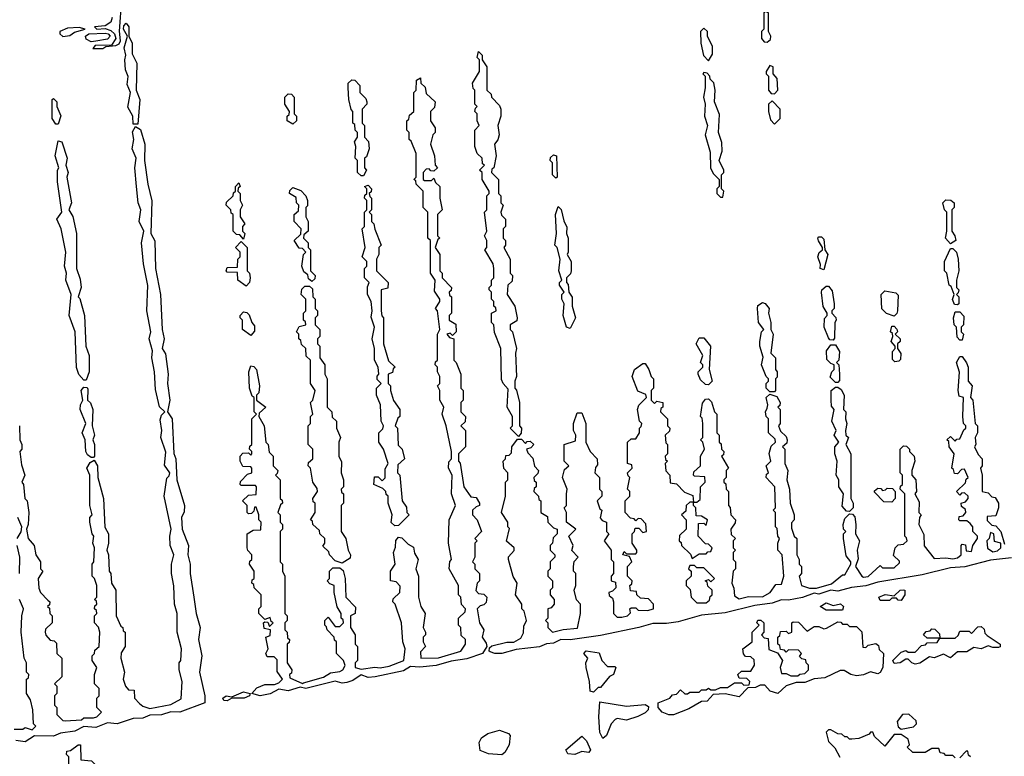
# Model space of a CAD drawing. Extents: x 2737310 to 2869991, y 870230 to 1012730.
# Tile 299 of 479: x 2784591 to 2788784, y 944317 to 947456. Entities that reach past the tile are written whole.
import ezdxf

# ---------------------------------------------------------------- set-up
doc = ezdxf.new("R2010")
doc.units = 0

msp = doc.modelspace()

# ---------------------------------------------------------------- linework, layer by layer
at = {"layer": '0CON02XD'}
for points in [[(2784903, 947333), (2784945, 947333.3), (2784958.3, 947341.7), (2785000, 947345), (2785015, 947353.3), (2785020, 947365), (2785016.4, 947406.4), (2785025.7, 947545)], [(2787775, 947360), (2787788.3, 947371.7), (2787790, 947385), (2787780, 947405), (2787780, 947485), (2787765, 947490), (2787760, 947485), (2787760, 947415), (2787750, 947405), (2787750, 947375), (2787761.7, 947361.7), (2787775, 947360)], [(2784985.7, 947464.3), (2784978.8, 947445), (2784955, 947430), (2784910, 947425), (2784920, 947415), (2784955, 947417.5), (2784978.9, 947408.9), (2784994.4, 947395), (2785000, 947375), (2784982.5, 947347.5), (2784912.5, 947345), (2784903, 947333)], [(2785095, 947010), (2785075, 947010), (2785072.5, 947045), (2785052.3, 947082.3), (2785062.5, 947145), (2785049.3, 947179.3), (2785053, 947213), (2785041.7, 947241.7), (2785038.8, 947285), (2785043.3, 947305), (2785036.7, 947335), (2785050, 947385), (2785032.9, 947415), (2785035, 947430), (2785045, 947441.2), (2785056.7, 947425), (2785056, 947386), (2785070, 947355), (2785070.7, 947310.7), (2785090.7, 947270.7), (2785087.5, 947155), (2785103.3, 947115), (2785095, 947010)], [(2784775, 947384), (2784805, 947388.8), (2784825, 947402.5), (2784870, 947415), (2784845, 947422.5), (2784795, 947420), (2784762.5, 947405), (2784762.5, 947395), (2784775, 947384)], [(2784895, 947361.2), (2784875, 947372.9), (2784871.9, 947385), (2784885, 947395.5), (2784955, 947397.9), (2784968, 947395), (2784976.7, 947385), (2784965, 947372.5), (2784915, 947363.8), (2784895, 947361.2)], [(2787525, 947280), (2787541.7, 947308.3), (2787541.7, 947341.7), (2787520, 947385), (2787520, 947405), (2787505, 947420), (2787490, 947405), (2787492.5, 947355), (2787503, 947303), (2787525, 947280)], [(2786715, 945680), (2786680, 945715), (2786690, 945725), (2786690, 945765), (2786667.5, 945805), (2786671.7, 945881.7), (2786650, 945905), (2786643, 945923), (2786640, 946055), (2786613, 946123), (2786610, 946155), (2786600, 946165), (2786600, 946205), (2786620, 946215), (2786618.3, 946228.3), (2786610, 946235), (2786610, 946255), (2786600, 946265), (2786600, 946295), (2786590, 946305), (2786590, 946315), (2786600, 946325), (2786600, 946345), (2786610, 946355), (2786610, 946395), (2786607.5, 946415), (2786572.5, 946475), (2786580, 946485), (2786580, 946515), (2786570, 946535), (2786580, 946555), (2786570, 946635), (2786580, 946645), (2786580, 946705), (2786590, 946715), (2786590, 946725), (2786560, 946775), (2786560, 946805), (2786550, 946815), (2786570, 946835), (2786561.7, 946841.7), (2786560, 946865), (2786540, 946885), (2786530, 946915), (2786530, 946985), (2786547.5, 947005), (2786540, 947025), (2786540, 947055), (2786530, 947065), (2786531.7, 947078.3), (2786540, 947085), (2786530, 947095), (2786530, 947155), (2786523, 947163), (2786520, 947185), (2786550, 947235), (2786550, 947285), (2786540, 947295), (2786545, 947320), (2786560, 947305), (2786560, 947285), (2786580, 947255), (2786580, 947155), (2786598.3, 947138.3), (2786600, 947125), (2786635, 947090), (2786640, 947075), (2786640, 947045), (2786627.5, 947005), (2786632.5, 946965), (2786627, 946943), (2786612.5, 946925), (2786620, 946875), (2786610, 946825), (2786601.7, 946818.3), (2786600, 946805), (2786630, 946775), (2786630, 946715), (2786640, 946705), (2786640, 946675), (2786650, 946665), (2786640, 946635), (2786643, 946623), (2786660, 946605), (2786660, 946575), (2786650, 946565), (2786650, 946525), (2786660, 946515), (2786660, 946495), (2786652.5, 946485), (2786680, 946435), (2786680, 946375), (2786690, 946365), (2786688.3, 946341.7), (2786670, 946325), (2786667.5, 946285), (2786700, 946235), (2786710, 946185), (2786708.3, 946171.7), (2786680, 946155), (2786680, 946135), (2786690, 946125), (2786707.5, 946055), (2786702.5, 946035), (2786707.5, 945935), (2786700, 945915), (2786700, 945885), (2786707, 945877), (2786720, 945825), (2786720, 945725), (2786727.5, 945715), (2786727, 945693), (2786715, 945680)], [(2787585, 946700), (2787590, 946725), (2787580, 946735), (2787580, 946795), (2787590, 946805), (2787590, 946815), (2787570, 946855), (2787582.5, 946895), (2787581.7, 946931.7), (2787567.5, 946975), (2787571.7, 947051.7), (2787550, 947105), (2787552.5, 947155), (2787547, 947187), (2787531.7, 947201.7), (2787530, 947215), (2787518.3, 947228.3), (2787505, 947230), (2787500, 947225), (2787510, 947215), (2787510, 947165), (2787502.5, 947125), (2787510, 947095), (2787507.5, 947045), (2787520, 947005), (2787510, 946965), (2787531.7, 946891.7), (2787532.5, 946825), (2787545, 946800), (2787570, 946775), (2787570, 946745), (2787560, 946735), (2787560, 946715), (2787575, 946700), (2787585, 946700)], [(2787805, 947140), (2787820, 947155), (2787817.5, 947205), (2787800, 947225), (2787800, 947255), (2787785, 947260), (2787770, 947235), (2787770, 947225), (2787780, 947215), (2787780, 947155), (2787791.7, 947141.7), (2787805, 947140)], [(2785615, 944574.5), (2785580, 944585), (2785601.7, 944608.3), (2785635, 944622.5), (2785677, 944623), (2785695, 944630), (2785710, 944645), (2785688.3, 944678.3), (2785688.3, 944728.3), (2785675, 944740), (2785645, 944740), (2785640, 944755), (2785650, 944775), (2785640, 944825), (2785658.3, 944831.7), (2785660, 944855), (2785631.7, 944861.7), (2785630, 944885), (2785635, 944890), (2785648.3, 944888.3), (2785655, 944870), (2785670, 944885), (2785661.7, 944891.7), (2785658.3, 944908.3), (2785635, 944900), (2785610, 944925), (2785610, 944945), (2785620, 944955), (2785620, 945005), (2785590, 945035), (2785588.3, 945048.3), (2785580, 945055), (2785581.7, 945068.3), (2785590, 945075), (2785590, 945105), (2785570, 945135), (2785571.7, 945148.3), (2785580, 945155), (2785580, 945175), (2785563, 945193), (2785560, 945205), (2785560, 945265), (2785585, 945280), (2785618.3, 945281.7), (2785620, 945315), (2785610, 945325), (2785610, 945345), (2785598.3, 945378.3), (2785591.7, 945378.3), (2785588.3, 945361.7), (2785578.3, 945351.7), (2785565, 945350), (2785560, 945355), (2785560, 945385), (2785540, 945405), (2785565, 945430), (2785598.3, 945431.7), (2785600, 945465), (2785595, 945470), (2785535, 945470), (2785530, 945475), (2785531.7, 945488.3), (2785561.7, 945518.3), (2785580, 945525), (2785580, 945545), (2785575, 945550), (2785541.7, 945551.7), (2785530, 945575), (2785530, 945595), (2785541.7, 945608.3), (2785565, 945610), (2785575, 945600), (2785580, 945605), (2785580, 945615), (2785570, 945625), (2785571.7, 945638.3), (2785580, 945645), (2785580, 945755), (2785600, 945775), (2785590, 945785), (2785590, 945845), (2785581.7, 945851.7), (2785570, 945885), (2785567.5, 945955), (2785575, 945980), (2785588.3, 945978.3), (2785600, 945965), (2785612.5, 945895), (2785610, 945865), (2785600, 945855), (2785600, 945835), (2785640, 945805), (2785611.7, 945778.3), (2785610, 945765), (2785632.5, 945725), (2785640, 945655), (2785650, 945645), (2785653, 945613), (2785670, 945595), (2785670, 945555), (2785690, 945535), (2785688.3, 945521.7), (2785680, 945515), (2785700, 945495), (2785700, 945415), (2785708.3, 945408.3), (2785710, 945395), (2785701.7, 945388.3), (2785690, 945355), (2785700, 945345), (2785700, 945315), (2785710, 945305), (2785710, 945285), (2785700, 945275), (2785700, 945145), (2785710, 945135), (2785710, 945105), (2785720, 945085), (2785720, 944925), (2785730, 944915), (2785730, 944895), (2785720, 944885), (2785720, 944855), (2785730, 944845), (2785731.7, 944821.7), (2785740, 944815), (2785738.3, 944801.7), (2785730, 944795), (2785730, 944715), (2785750, 944685), (2785748.3, 944671.7), (2785740, 944665), (2785741.7, 944651.7), (2785795, 944627.5), (2785800, 944630), (2785885, 944653.8), (2785915, 944672.5), (2785955, 944677.5), (2785967.5, 944685), (2785977, 944703), (2785970, 944725), (2785940, 944755), (2785940, 944805), (2785931.7, 944811.7), (2785930, 944825), (2785900, 944855), (2785898.3, 944868.3), (2785890, 944875), (2785890, 944895), (2785905, 944910), (2785935, 944870), (2785955, 944870), (2785970, 944885), (2785968.3, 944898.3), (2785960, 944905), (2785960, 944925), (2785943, 944953), (2785930, 945015), (2785930, 945045), (2785911.7, 945051.7), (2785900, 945065), (2785910, 945075), (2785910, 945105), (2785925, 945120), (2785955, 945120), (2785968.3, 945108.3), (2785977.5, 945075), (2785980, 944995), (2786021.7, 944951.7), (2786020, 944925), (2786000, 944915), (2786000, 944865), (2786020, 944835), (2786020, 944795), (2786030, 944785), (2786030, 944725), (2786020, 944715), (2786020, 944695), (2786045, 944687.5), (2786103.3, 944696.7), (2786126.1, 944693.9), (2786165, 944701.2), (2786227.5, 944725), (2786232.5, 944775), (2786222.5, 944805), (2786217.5, 944885), (2786190, 944965), (2786180, 944975), (2786181.7, 944988.3), (2786210, 945015), (2786211.7, 945041.7), (2786195, 945060), (2786170, 945065), (2786170, 945105), (2786190, 945135), (2786182.5, 945185), (2786191.7, 945208.3), (2786193, 945237), (2786205, 945250), (2786218.3, 945248.3), (2786245, 945220), (2786268.3, 945208.3), (2786273, 945183), (2786287.5, 945155), (2786277.5, 945115), (2786290, 945085), (2786290, 944995), (2786300, 944955), (2786317.5, 944925), (2786310, 944865), (2786320, 944845), (2786320, 944835), (2786310, 944825), (2786310, 944805), (2786320, 944785), (2786298.3, 944761.7), (2786300, 944735), (2786375, 944736.7), (2786470, 944765), (2786490, 944795), (2786490, 944815), (2786471.7, 944831.7), (2786470, 944865), (2786460, 944875), (2786460, 944905), (2786488.3, 944931.7), (2786490, 944945), (2786473, 944963), (2786470, 944995), (2786460, 945005), (2786460, 945045), (2786420, 945115), (2786423, 945147), (2786430, 945155), (2786417.5, 945225), (2786420, 945325), (2786447.5, 945385), (2786430, 945435), (2786432.5, 945515), (2786417.5, 945545), (2786418.3, 945571.7), (2786430, 945585), (2786430, 945615), (2786407.5, 945725), (2786390, 945775), (2786397.5, 945805), (2786380, 945835), (2786380, 945875), (2786370, 945895), (2786380, 945905), (2786380, 945935), (2786370, 945955), (2786370, 945975), (2786360, 945985), (2786361.7, 945998.3), (2786370, 946005), (2786370, 946115), (2786380, 946135), (2786370, 946215), (2786362.5, 946225), (2786380, 946255), (2786380, 946265), (2786358.3, 946298.3), (2786360, 946345), (2786340, 946375), (2786340, 946515), (2786330, 946525), (2786330, 946635), (2786310, 946655), (2786310, 946725), (2786280, 946755), (2786278.3, 946768.3), (2786270, 946775), (2786280, 946785), (2786280, 946885), (2786258.3, 946938.3), (2786250, 946945), (2786250, 946975), (2786240, 946985), (2786240, 947025), (2786248.3, 947031.7), (2786251.7, 947048.3), (2786270, 947065), (2786270, 947145), (2786280, 947155), (2786281.7, 947198.3), (2786298.3, 947208.3), (2786300, 947185), (2786318.3, 947168.3), (2786321.7, 947141.7), (2786360, 947105), (2786358.3, 947081.7), (2786340, 947065), (2786340, 947025), (2786360, 946995), (2786360, 946975), (2786350, 946965), (2786340, 946925), (2786357.5, 946875), (2786360, 946835), (2786370, 946825), (2786355, 946810), (2786341.7, 946811.7), (2786335, 946820), (2786321.7, 946818.3), (2786310, 946805), (2786310, 946775), (2786315, 946770), (2786345, 946770), (2786355, 946780), (2786361.7, 946761.7), (2786380, 946745), (2786380, 946695), (2786390, 946645), (2786370, 946625), (2786370, 946535), (2786380, 946525), (2786371.7, 946518.3), (2786360, 946485), (2786380, 946455), (2786380, 946385), (2786390, 946375), (2786390, 946355), (2786430, 946315), (2786428.3, 946301.7), (2786420, 946295), (2786421.7, 946281.7), (2786430, 946275), (2786430, 946205), (2786420, 946195), (2786420, 946175), (2786448.3, 946158.3), (2786450, 946125), (2786435, 946110), (2786425, 946120), (2786410, 946115), (2786421.7, 946101.7), (2786440, 946095), (2786440, 946005), (2786450, 945995), (2786470, 945945), (2786470, 945885), (2786480, 945875), (2786480, 945835), (2786470, 945825), (2786470, 945785), (2786490, 945765), (2786488.3, 945741.7), (2786470, 945725), (2786490, 945705), (2786490, 945635), (2786460, 945605), (2786460, 945575), (2786466.4, 945566.4), (2786482.5, 945465), (2786511.7, 945421.7), (2786535, 945420), (2786550, 945395), (2786550, 945385), (2786535, 945380), (2786520, 945365), (2786520, 945345), (2786540, 945325), (2786557.5, 945275), (2786530, 945245), (2786540, 945235), (2786530, 945225), (2786530, 945165), (2786520, 945145), (2786530, 945135), (2786530, 945115), (2786550, 945095), (2786550, 945065), (2786540, 945055), (2786533, 945023), (2786545, 945010), (2786568.3, 945008.3), (2786580, 944995), (2786578.3, 944971.7), (2786568.3, 944961.7), (2786551.7, 944958.3), (2786540, 944945), (2786550, 944885), (2786567.5, 944855), (2786560, 944825), (2786578.3, 944798.3), (2786580, 944785), (2786562.5, 944755), (2786495, 944731.4), (2786428.3, 944721.7), (2786365, 944703.3), (2786295, 944696), (2786255, 944700), (2786225, 944680.6), (2786105, 944655.7), (2786075, 944652.5), (2786045, 944663.8), (2786009.8, 944640.2), (2785985, 944631.8), (2785965, 944627.8), (2785935, 944636.7), (2785810, 944605), (2785785, 944612), (2785735, 944595.7), (2785695, 944603.3), (2785657.4, 944582.6), (2785615, 944574.5)], [(2786055, 946790), (2786045, 946790), (2786030, 946805), (2786030, 946855), (2786020, 946865), (2786022.5, 946915), (2786017.5, 946935), (2786030, 946955), (2786030, 946975), (2786020, 946985), (2786018.3, 947008.3), (2786010, 947015), (2786010, 947065), (2786002.5, 947072.5), (2785992.5, 947115), (2785990, 947165), (2785990, 947185), (2786005, 947200), (2786018.3, 947198.3), (2786040, 947175), (2786040, 947145), (2786065, 947120), (2786070, 947105), (2786070, 947095), (2786050, 947075), (2786050, 947015), (2786060, 947005), (2786060, 946955), (2786077, 946937), (2786080, 946905), (2786068.3, 946871.7), (2786060, 946865), (2786060, 946825), (2786067.5, 946815), (2786055, 946790)], [(2785755, 947010), (2785730, 947025), (2785730, 947045), (2785738.3, 947051.7), (2785740, 947065), (2785720, 947095), (2785720, 947125), (2785735, 947140), (2785748.3, 947138.3), (2785760, 947125), (2785760, 947055), (2785770, 947045), (2785770, 947025), (2785755, 947010)], [(2784755, 947010), (2784745, 947010), (2784730, 947035), (2784730, 947115), (2784735, 947120), (2784750, 947105), (2784750, 947085), (2784766.4, 947046.4), (2784755, 947010)], [(2787805, 947010), (2787830, 947035), (2787830, 947075), (2787795, 947110), (2787780, 947095), (2787780, 947065), (2787788.3, 947028.3), (2787805, 947010)], [(2785088.8, 946745), (2785081.2, 946825), (2785086.7, 946865), (2785070.8, 946905), (2785076.7, 946945), (2785071.7, 946978.3), (2785085, 947000), (2785105, 946987.5), (2785124, 946925), (2785123.3, 946855), (2785136.7, 946755), (2785153.9, 946683.9), (2785150, 946545), (2785167, 946513), (2785170, 946395), (2785191.2, 946285), (2785197.5, 946135), (2785206.2, 946096.2), (2785197.5, 946055), (2785211.7, 946031.7), (2785223.8, 945945), (2785221.2, 945905), (2785231.2, 945835), (2785220, 945785), (2785241.2, 945755), (2785247, 945607), (2785256.7, 945585), (2785260, 945495), (2785292.5, 945385), (2785291.7, 945358.3), (2785280, 945335), (2785282.5, 945285), (2785310, 945215), (2785307.5, 945175), (2785317.5, 945135), (2785317.5, 945095), (2785332.5, 944995), (2785342.5, 944925), (2785360, 944865), (2785352.5, 944815), (2785367.5, 944745), (2785357.5, 944675), (2785380, 944575), (2785380, 944545), (2785272.5, 944505), (2785234.2, 944505.8), (2785195, 944493.5), (2785145, 944492), (2785115, 944479.5), (2785075, 944478), (2785005.7, 944455.7), (2784965, 944458.8), (2784915, 944439.1), (2784865, 944443.8), (2784826.1, 944423.9), (2784765, 944415.6), (2784735, 944402.7), (2784655, 944403.8), (2784615, 944378.2), (2784575, 944384.2)], [(2784875, 945920), (2784865, 945920), (2784843.8, 945943.8), (2784833.6, 945973.6), (2784827.5, 946125), (2784802.5, 946195), (2784810, 946285), (2784787.5, 946345), (2784790, 946375), (2784782.5, 946405), (2784787.5, 946465), (2784767.5, 946565), (2784750, 946605), (2784770, 946635), (2784752.5, 946765), (2784752.5, 946815), (2784757.5, 946825), (2784742.5, 946875), (2784755, 946940), (2784770, 946935), (2784793.3, 946865), (2784787.5, 946835), (2784797.5, 946805), (2784792.5, 946785), (2784812.5, 946675), (2784800, 946645), (2784817, 946617), (2784832.5, 946545), (2784833.3, 946395), (2784849.3, 946349.3), (2784852.5, 946315), (2784840, 946275), (2784847, 946267), (2784867.5, 946195), (2784873.3, 946065), (2784887.5, 946025), (2784887.5, 945955), (2784875, 945920)], [(2786875, 946780), (2786860, 946795), (2786860, 946845), (2786850, 946855), (2786851.7, 946868.3), (2786865, 946880), (2786877.5, 946875), (2786880, 946785), (2786875, 946780)], [(2784590, 945725), (2784592.5, 945665), (2784600, 945645), (2784600, 945625), (2784592.5, 945615), (2784598.3, 945558.3), (2784612.5, 945515), (2784600, 945485), (2784607.5, 945475), (2784613.3, 945415), (2784622.5, 945405), (2784630, 945355), (2784627.5, 945305), (2784620, 945285), (2784627.5, 945245), (2784652.5, 945215), (2784660, 945175), (2784680, 945145), (2784680, 945115), (2784690, 945105), (2784670, 945075), (2784673, 945033), (2784680, 945015), (2784711.7, 944981.7), (2784720, 944975), (2784718.3, 944961.7), (2784710, 944955), (2784718.3, 944948.3), (2784720, 944925), (2784730, 944915), (2784730, 944885), (2784701.7, 944858.3), (2784700, 944845), (2784703, 944833), (2784721.7, 944811.7), (2784738.3, 944808.3), (2784748.3, 944798.3), (2784750, 944755), (2784770, 944735), (2784770, 944655), (2784740, 944625), (2784750, 944615), (2784750, 944585), (2784740, 944575), (2784740, 944535), (2784750, 944525), (2784750, 944495), (2784775, 944470), (2784785, 944467.5), (2784855, 944472.5), (2784865, 944480), (2784905, 944480), (2784920, 944485), (2784940, 944505), (2784920, 944525), (2784920, 944565), (2784930, 944575), (2784930, 944605), (2784910, 944625), (2784910, 944665), (2784920, 944695), (2784900, 944725), (2784900, 944745), (2784910, 944755), (2784911.7, 944768.3), (2784930, 944785), (2784932.5, 944845), (2784927, 944867), (2784910, 944885), (2784910, 944915), (2784920, 944925), (2784918.3, 944938.3), (2784910, 944945), (2784911.7, 944958.3), (2784920, 944965), (2784918.3, 944978.3), (2784910, 944985), (2784920, 944995), (2784920, 945045), (2784910, 945075), (2784900, 945085), (2784900, 945135), (2784907.5, 945145), (2784910, 945205), (2784902.5, 945225), (2784907.5, 945255), (2784900, 945265), (2784890, 945315), (2784890, 945335), (2784900, 945345), (2784890, 945385), (2784890, 945515), (2784877.5, 945545), (2784890.7, 945569.3), (2784908.3, 945578.3), (2784922.5, 945555), (2784923.3, 945505), (2784947.5, 945415), (2784953.6, 945293.6), (2784970, 945265), (2784970, 945225), (2784962.5, 945195), (2784970, 945175), (2784972.5, 945105), (2784980, 945095), (2784982.5, 945055), (2785000, 945025), (2785002.5, 944915), (2785021.7, 944871.7), (2785030, 944865), (2785031.7, 944851.7), (2785040, 944845), (2785040, 944785), (2785023, 944757), (2785022.5, 944735), (2785037.5, 944675), (2785032.5, 944645), (2785042.5, 944615), (2785055, 944600), (2785078.3, 944598.3), (2785080, 944565), (2785101.7, 944541.7), (2785115, 944530), (2785145, 944520), (2785235, 944537.5), (2785278.3, 944561.7), (2785282.5, 944635), (2785270, 944685), (2785270, 944715), (2785277.5, 944725), (2785280, 944775), (2785262.5, 944845), (2785262.5, 944925), (2785250, 944965), (2785247, 945043), (2785237.5, 945095), (2785237.5, 945135), (2785247.5, 945175), (2785232.5, 945215), (2785230, 945255), (2785236.7, 945285), (2785206.7, 945425), (2785218.3, 945501.7), (2785228.3, 945511.7), (2785230, 945525), (2785207.7, 945557.7), (2785213, 945613), (2785192, 945675), (2785196.2, 945705), (2785189.3, 945750.7), (2785195, 945770), (2785210, 945785), (2785186.4, 945806.4), (2785169.3, 945879.3), (2785165.8, 945955), (2785153.3, 946015), (2785157.5, 946045), (2785143.3, 946095), (2785150, 946125), (2785133.3, 946215), (2785136.4, 946323.6), (2785118.8, 946415), (2785110, 946505), (2785120, 946555), (2785100, 946595), (2785106.7, 946645), (2785096.2, 946675), (2785088.8, 946745)], [(2785545, 946520), (2785528.3, 946538.3), (2785515, 946540), (2785500, 946555), (2785500, 946625), (2785491.7, 946631.7), (2785490, 946645), (2785470, 946665), (2785471.7, 946678.3), (2785500, 946705), (2785501.7, 946718.3), (2785510, 946725), (2785510, 946745), (2785525, 946760), (2785530, 946745), (2785521.7, 946738.3), (2785520, 946725), (2785530, 946715), (2785530, 946685), (2785540, 946665), (2785530, 946645), (2785530, 946615), (2785550, 946585), (2785540, 946575), (2785540, 946555), (2785550, 946545), (2785545, 946520)], [(2785835, 946340), (2785821.7, 946351.7), (2785818.3, 946368.3), (2785801.7, 946381.7), (2785792.5, 946405), (2785800, 946455), (2785810, 946465), (2785795, 946480), (2785781.7, 946481.7), (2785760, 946515), (2785788.3, 946541.7), (2785790, 946565), (2785760, 946595), (2785760, 946625), (2785778.3, 946641.7), (2785780, 946665), (2785770, 946675), (2785768.3, 946698.3), (2785740, 946715), (2785741.7, 946728.3), (2785755, 946740), (2785788.3, 946728.3), (2785810, 946705), (2785817.5, 946685), (2785817, 946663), (2785810, 946655), (2785810, 946615), (2785820, 946595), (2785820, 946555), (2785801.7, 946538.3), (2785800, 946525), (2785820, 946505), (2785820, 946485), (2785830, 946475), (2785830, 946385), (2785850, 946365), (2785848.3, 946351.7), (2785835, 946340)], [(2786188.3, 945298.3), (2786173, 945313), (2786177.5, 945345), (2786160, 945395), (2786160, 945425), (2786151.7, 945431.7), (2786150, 945445), (2786138.3, 945458.3), (2786100, 945475), (2786101.7, 945508.3), (2786118.3, 945508.3), (2786135, 945490), (2786147, 945503), (2786148.3, 945541.7), (2786160, 945565), (2786140, 945625), (2786120, 945655), (2786120, 945695), (2786138.3, 945711.7), (2786140, 945725), (2786130, 945745), (2786127.5, 945815), (2786110, 945855), (2786110, 945885), (2786130, 945905), (2786113, 945923), (2786113, 945937), (2786120, 945945), (2786117.5, 945975), (2786102.5, 946005), (2786102.5, 946055), (2786092.5, 946095), (2786102.5, 946145), (2786088.3, 946188.3), (2786092.5, 946215), (2786087.5, 946255), (2786072.5, 946285), (2786072.5, 946317.5), (2786080, 946335), (2786060, 946355), (2786060, 946395), (2786070, 946405), (2786070, 946425), (2786050, 946445), (2786062.5, 946485), (2786050, 946565), (2786060, 946575), (2786060, 946635), (2786070, 946645), (2786070, 946685), (2786060, 946695), (2786061.7, 946708.3), (2786070, 946715), (2786070, 946735), (2786060, 946745), (2786075, 946750), (2786090, 946735), (2786088.3, 946721.7), (2786080, 946715), (2786081.7, 946701.7), (2786090, 946695), (2786090, 946645), (2786080, 946635), (2786090, 946625), (2786090, 946595), (2786100, 946585), (2786103, 946563), (2786130, 946495), (2786120, 946485), (2786120, 946455), (2786110, 946435), (2786110, 946385), (2786160, 946335), (2786158.3, 946311.7), (2786130, 946305), (2786130, 946215), (2786133, 946193), (2786140, 946185), (2786140, 946075), (2786161.7, 946001.7), (2786190, 945975), (2786181.7, 945968.3), (2786178.3, 945951.7), (2786160, 945945), (2786160, 945905), (2786170, 945895), (2786170, 945875), (2786183, 945833), (2786210, 945795), (2786210, 945765), (2786201.7, 945758.3), (2786190, 945725), (2786200, 945715), (2786203, 945643), (2786220, 945625), (2786230, 945585), (2786201.7, 945558.3), (2786200, 945525), (2786210, 945515), (2786220, 945405), (2786238.3, 945378.3), (2786240, 945355), (2786250, 945345), (2786205, 945300), (2786188.3, 945298.3)], [(2788555, 946500), (2788533.3, 946525), (2788540, 946555), (2788540, 946635), (2788530, 946645), (2788522.5, 946675), (2788535, 946687.5), (2788557, 946687), (2788570, 946675), (2788570, 946655), (2788560, 946645), (2788560, 946555), (2788573.3, 946535), (2788577.5, 946515), (2788555, 946500)], [(2786935, 946140), (2786920, 946145), (2786906.2, 946195), (2786910, 946245), (2786900, 946265), (2786900, 946285), (2786910, 946295), (2786890, 946325), (2786890, 946335), (2786900, 946345), (2786887.5, 946385), (2786892.5, 946435), (2786880, 946485), (2786870, 946495), (2786877.5, 946545), (2786872.5, 946625), (2786885, 946660), (2786897, 946647), (2786908.3, 946598.3), (2786921.7, 946571.7), (2786920, 946545), (2786927.5, 946525), (2786927.5, 946465), (2786922.5, 946455), (2786940, 946425), (2786940, 946385), (2786937, 946373), (2786920, 946355), (2786920, 946335), (2786927, 946327), (2786930, 946295), (2786943.3, 946273.3), (2786943.3, 946235), (2786957.5, 946185), (2786935, 946140)], [(2785555, 946320), (2785520, 946345), (2785518.3, 946378.3), (2785475, 946380), (2785470, 946385), (2785475, 946400), (2785518.3, 946401.7), (2785520, 946435), (2785530, 946445), (2785530, 946465), (2785510, 946485), (2785535, 946510), (2785560, 946485), (2785560, 946385), (2785570, 946375), (2785572.5, 946355), (2785570, 946335), (2785555, 946320)], [(2788015, 946390), (2788000, 946395), (2788001.7, 946411.7), (2787990, 946445), (2787996.4, 946463.6), (2788010, 946475), (2788010, 946485), (2787993, 946513), (2787990, 946525), (2787995, 946530), (2788005, 946530), (2788015, 946520), (2788020, 946475), (2788032.5, 946455), (2788015, 946390)], [(2788585, 946240), (2788571.7, 946241.7), (2788563, 946263), (2788570, 946285), (2788558.3, 946318.3), (2788550, 946325), (2788540, 946375), (2788530, 946385), (2788530, 946425), (2788555, 946480), (2788565, 946480), (2788580, 946465), (2788587.5, 946435), (2788590, 946385), (2788580, 946345), (2788580, 946315), (2788590, 946305), (2788588.3, 946291.7), (2788580, 946285), (2788590, 946275), (2788590, 946245), (2788585, 946240)], [(2785965, 945140), (2785935, 945150), (2785910, 945175), (2785908.3, 945188.3), (2785881.7, 945211.7), (2785890, 945225), (2785890, 945245), (2785870, 945265), (2785868.3, 945278.3), (2785840, 945305), (2785838.3, 945318.3), (2785830, 945325), (2785850, 945355), (2785850, 945395), (2785841.7, 945401.7), (2785840, 945415), (2785860, 945445), (2785858.3, 945458.3), (2785840, 945485), (2785830, 945545), (2785820, 945555), (2785821.7, 945568.3), (2785840, 945585), (2785840, 945625), (2785820, 945645), (2785820, 945725), (2785830, 945735), (2785830, 945765), (2785840, 945775), (2785830, 945825), (2785840, 945835), (2785850, 945875), (2785830, 945905), (2785830, 946005), (2785811.7, 946021.7), (2785810, 946055), (2785791.7, 946071.7), (2785788.3, 946088.3), (2785780, 946095), (2785780, 946115), (2785770, 946125), (2785781.7, 946148.3), (2785810, 946155), (2785808.3, 946168.3), (2785800, 946175), (2785800, 946205), (2785810, 946215), (2785810, 946265), (2785790, 946285), (2785793, 946307), (2785805, 946320), (2785825, 946320), (2785838.3, 946308.3), (2785840, 946275), (2785850, 946265), (2785850, 946225), (2785860, 946215), (2785860, 946195), (2785850, 946185), (2785850, 946155), (2785870, 946135), (2785870, 946105), (2785860, 946095), (2785860, 946075), (2785870, 946065), (2785870, 946015), (2785890, 945985), (2785890, 945945), (2785900, 945925), (2785900, 945805), (2785920, 945785), (2785921.7, 945761.7), (2785940, 945745), (2785940, 945715), (2785957.5, 945675), (2785950, 945655), (2785950, 945595), (2785961.7, 945571.7), (2785960, 945525), (2785970, 945495), (2785970, 945465), (2785960, 945455), (2785961.7, 945441.7), (2785970, 945435), (2785970, 945395), (2785960, 945385), (2785960, 945275), (2785980, 945245), (2785990, 945195), (2786000, 945175), (2785998.3, 945161.7), (2785965, 945140)], [(2788055, 946090), (2788041.7, 946091.7), (2788035, 946100), (2788017.5, 946145), (2788018.3, 946181.7), (2788030, 946195), (2788030, 946205), (2788013, 946233), (2788006.4, 946293.6), (2788007.5, 946305), (2788025, 946320), (2788035, 946320), (2788050.7, 946300.7), (2788060, 946245), (2788060, 946225), (2788050, 946215), (2788050, 946205), (2788067, 946187), (2788067.5, 946175), (2788062.5, 946165), (2788061.7, 946098.3), (2788055, 946090)], [(2788315, 946192.5), (2788283, 946203), (2788263, 946223), (2788260, 946285), (2788275, 946300), (2788321.7, 946291.7), (2788331.7, 946281.7), (2788330, 946215), (2788327, 946203), (2788315, 946192.5)], [(2787805, 945870), (2787785, 945870), (2787770, 945885), (2787770, 945905), (2787780, 945915), (2787780, 945925), (2787770, 945935), (2787750, 945985), (2787757.5, 946017.5), (2787742.5, 946065), (2787742.5, 946085), (2787750, 946125), (2787760, 946135), (2787737.5, 946165), (2787732.5, 946225), (2787735, 946237.5), (2787755, 946250), (2787766.4, 946246.4), (2787782.5, 946225), (2787780, 946205), (2787790, 946165), (2787790, 946135), (2787800, 946115), (2787790, 946035), (2787810, 946015), (2787810, 945965), (2787817.5, 945955), (2787817, 945933), (2787810, 945925), (2787810, 945875), (2787805, 945870)], [(2785575, 946110), (2785540, 946135), (2785540, 946175), (2785530, 946185), (2785530, 946195), (2785545, 946210), (2785558.3, 946208.3), (2785568.3, 946198.3), (2785580, 946165), (2785591.7, 946151.7), (2785591.7, 946128.3), (2785575, 946110)], [(2788605, 946090), (2788595, 946090), (2788583, 946103), (2788580, 946145), (2788570, 946155), (2788567.5, 946185), (2788575, 946210), (2788595, 946210), (2788611.7, 946191.7), (2788610, 946155), (2788600, 946145), (2788600, 946125), (2788610, 946115), (2788605, 946090)], [(2788318.3, 945998.3), (2788308.3, 946008.3), (2788308.3, 946041.7), (2788320, 946055), (2788320, 946065), (2788302.5, 946085), (2788310, 946105), (2788308.3, 946118.3), (2788300, 946125), (2788305, 946150), (2788315, 946150), (2788327, 946137), (2788330, 946125), (2788320, 946115), (2788340, 946095), (2788340, 946085), (2788330, 946075), (2788330, 946055), (2788343, 946033), (2788342.5, 946007.5), (2788335, 946000), (2788318.3, 945998.3)], [(2787525, 945900), (2787511.7, 945901.7), (2787490.7, 945920.7), (2787480, 945945), (2787480, 945955), (2787500, 945975), (2787500, 945985), (2787490, 945995), (2787500, 946025), (2787472.5, 946075), (2787485, 946100), (2787505, 946100), (2787532.5, 946065), (2787527.5, 945965), (2787540, 945915), (2787525, 945900)], [(2788075, 945910), (2788065, 945910), (2788043, 945933), (2788050, 945955), (2788060, 945965), (2788060, 945985), (2788045, 945990), (2788028.3, 946008.3), (2788027.5, 946045), (2788045, 946070), (2788065, 946070), (2788081.7, 946041.7), (2788080, 946005), (2788070, 945995), (2788080, 945985), (2788082.5, 945945), (2788081.7, 945918.3), (2788075, 945910)], [(2788422.5, 945335), (2788420, 945305), (2788441.7, 945261.7), (2788443, 945213), (2788485, 945160), (2788535, 945162.5), (2788565, 945157.5), (2788585, 945162.5), (2788600, 945175), (2788600, 945215), (2788605, 945220), (2788618.3, 945218.3), (2788621.7, 945191.7), (2788645, 945190), (2788650, 945215), (2788670, 945245), (2788670, 945255), (2788650, 945275), (2788650, 945295), (2788638.3, 945308.3), (2788625, 945320), (2788595, 945320), (2788590, 945325), (2788591.7, 945338.3), (2788608.3, 945341.7), (2788620, 945355), (2788618.3, 945368.3), (2788601.7, 945381.7), (2788600, 945395), (2788618.3, 945401.7), (2788630, 945415), (2788630, 945425), (2788615, 945440), (2788601.7, 945438.3), (2788595, 945430), (2788580, 945445), (2788618.3, 945481.7), (2788621.7, 945498.3), (2788630, 945505), (2788615, 945540), (2788601.7, 945538.3), (2788585, 945520), (2788571.7, 945521.7), (2788568.3, 945538.3), (2788560, 945545), (2788570, 945605), (2788550, 945635), (2788548.3, 945658.3), (2788540, 945665), (2788555, 945680), (2788575, 945660), (2788581.7, 945668.3), (2788595, 945670), (2788611.7, 945708.3), (2788620, 945715), (2788620, 945725), (2788610, 945735), (2788607.5, 945765), (2788610, 945845), (2788591.7, 945851.7), (2788587.5, 945875), (2788593, 945953), (2788580, 945995), (2788595, 946020), (2788605, 946020), (2788623.6, 945993.6), (2788630, 945975), (2788630, 945915), (2788647.5, 945895), (2788640, 945845), (2788650, 945835), (2788660, 945735), (2788670, 945725), (2788670, 945695), (2788660, 945675), (2788662.5, 945645), (2788657.5, 945635), (2788673, 945603), (2788690, 945585), (2788690, 945555), (2788682.5, 945545), (2788690, 945515), (2788690, 945445), (2788715, 945440), (2788731.7, 945421.7), (2788745, 945420), (2788760, 945395), (2788760, 945375), (2788748.3, 945341.7), (2788711.7, 945338.3), (2788711.7, 945321.7), (2788731.7, 945301.7), (2788748.3, 945298.3), (2788770, 945275), (2788785, 945220)], [(2786645, 944754.4), (2786615, 944754.3), (2786595, 944762.5), (2786590, 944765), (2786591.7, 944778.3), (2786602.5, 944787.5), (2786665, 944802.5), (2786695, 944802.5), (2786725, 944820), (2786737, 944843), (2786738.3, 944871.7), (2786750, 944895), (2786740, 944935), (2786730, 944945), (2786730, 944965), (2786702.5, 945005), (2786710, 945055), (2786693, 945083), (2786672.5, 945155), (2786673, 945167), (2786697, 945193), (2786697.5, 945205), (2786663.6, 945233.6), (2786677.5, 945287.5), (2786670, 945295), (2786670, 945315), (2786642.5, 945355), (2786660, 945425), (2786660, 945485), (2786670, 945495), (2786670, 945525), (2786653, 945543), (2786650, 945575), (2786660, 945585), (2786661.7, 945598.3), (2786675, 945600), (2786685, 945610), (2786687.5, 945635), (2786711.7, 945668.3), (2786728.3, 945668.3), (2786745, 945650), (2786751.7, 945658.3), (2786765, 945660), (2786780, 945645), (2786768.3, 945631.7), (2786750, 945625), (2786755, 945610), (2786777, 945587), (2786783, 945553), (2786800, 945535), (2786798.3, 945521.7), (2786780, 945505), (2786781.7, 945491.7), (2786790, 945485), (2786790, 945465), (2786781.7, 945458.3), (2786780, 945445), (2786800, 945425), (2786801.7, 945411.7), (2786810, 945405), (2786810, 945355), (2786838.3, 945338.3), (2786840, 945315), (2786865, 945290), (2786880, 945285), (2786880, 945265), (2786863, 945247), (2786860, 945225), (2786850, 945215), (2786850, 945195), (2786870, 945175), (2786870, 945165), (2786850, 945145), (2786850, 945115), (2786840, 945105), (2786840, 945085), (2786860, 945065), (2786860, 945035), (2786850, 945025), (2786850, 945005), (2786867.5, 944985), (2786867.5, 944965), (2786855, 944950), (2786840, 944945), (2786840, 944905), (2786830, 944895), (2786840, 944885), (2786840, 944865), (2786860, 944845), (2786905, 944857.5), (2786967, 944863), (2786980, 944925), (2786980, 944965), (2786963, 944983), (2786952.5, 945025), (2786960, 945045), (2786960, 945095), (2786950, 945105), (2786950, 945125), (2786953, 945147), (2786970, 945165), (2786943, 945193), (2786947.5, 945215), (2786930, 945255), (2786960, 945285), (2786920, 945315), (2786920, 945355), (2786910, 945375), (2786920, 945385), (2786920, 945435), (2786922.5, 945455), (2786902.5, 945505), (2786911.7, 945538.3), (2786930, 945555), (2786910, 945575), (2786910, 945645), (2786958.3, 945661.7), (2786960, 945685), (2786950, 945705), (2786950, 945735), (2786965, 945780), (2786985, 945780), (2787002.5, 945735), (2787002.5, 945655), (2787020, 945615), (2787050, 945585), (2787051.7, 945558.3), (2787043, 945547), (2787040, 945525), (2787060, 945505), (2787060, 945455), (2787070, 945445), (2787070, 945425), (2787050, 945405), (2787061.7, 945371.7), (2787070, 945365), (2787063, 945333), (2787071.7, 945321.7), (2787090, 945315), (2787090, 945275), (2787100, 945265), (2787080, 945235), (2787110, 945195), (2787110, 945155), (2787120, 945145), (2787120, 945095), (2787110, 945085), (2787110, 945065), (2787128.3, 945058.3), (2787130, 945035), (2787115, 945020), (2787100, 945015), (2787101.7, 945001.7), (2787115, 944990), (2787120, 944975), (2787120, 944925), (2787135, 944910), (2787155, 944910), (2787180, 944915), (2787191.7, 944928.3), (2787190, 944945), (2787195, 944950), (2787215, 944950), (2787225, 944940), (2787265, 944937.5), (2787290, 944945), (2787290, 944965), (2787268.3, 944988.3), (2787235, 944990), (2787220, 945005), (2787218.3, 945018.3), (2787191.7, 945021.7), (2787190, 945045), (2787198.3, 945051.7), (2787200, 945065), (2787180, 945085), (2787180, 945125), (2787197.5, 945145), (2787188.3, 945168.3), (2787160, 945175), (2787165, 945190), (2787175, 945180), (2787215, 945180), (2787220, 945185), (2787220, 945195), (2787200, 945225), (2787200, 945265), (2787210, 945275), (2787211.7, 945288.3), (2787228.3, 945288.3), (2787245, 945270), (2787260, 945275), (2787257, 945307), (2787238.3, 945328.3), (2787225, 945330), (2787215, 945320), (2787208.3, 945328.3), (2787191.7, 945331.7), (2787170, 945355), (2787170, 945405), (2787190, 945425), (2787190, 945445), (2787180, 945455), (2787190, 945505), (2787181.7, 945511.7), (2787180, 945525), (2787200, 945545), (2787198.3, 945558.3), (2787180, 945565), (2787180, 945655), (2787195, 945670), (2787215, 945670), (2787230, 945695), (2787230, 945715), (2787238.3, 945721.7), (2787240, 945735), (2787230, 945745), (2787222.5, 945795), (2787227.5, 945812.5), (2787260, 945845), (2787258.3, 945858.3), (2787223, 945873), (2787200, 945935), (2787210, 945965), (2787245, 945990), (2787255, 945990), (2787270, 945965), (2787280, 945935), (2787290, 945925), (2787290, 945885), (2787280, 945875), (2787280, 945835), (2787295, 945820), (2787305, 945830), (2787330, 945825), (2787330, 945805), (2787321.7, 945798.3), (2787320, 945785), (2787350, 945755), (2787350, 945725), (2787360, 945715), (2787358.3, 945701.7), (2787340, 945685), (2787343, 945653), (2787350, 945645), (2787350, 945605), (2787340, 945595), (2787341.7, 945581.7), (2787350, 945575), (2787340, 945565), (2787343, 945533), (2787360, 945515), (2787361.7, 945481.7), (2787388.3, 945478.3), (2787421.7, 945441.7), (2787458.3, 945428.3), (2787460, 945400), (2787475, 945400), (2787488.3, 945411.7), (2787490, 945465), (2787510, 945485), (2787508.3, 945508.3), (2787465, 945510), (2787460, 945515), (2787461.7, 945528.3), (2787490, 945555), (2787490, 945595), (2787507.5, 945625), (2787500, 945655), (2787490, 945665), (2787500, 945675), (2787500, 945735), (2787497, 945757), (2787490, 945765), (2787498.3, 945821.7), (2787511.7, 945838.3), (2787525, 945840), (2787537, 945827), (2787550, 945785), (2787560, 945775), (2787560, 945695), (2787570, 945685), (2787570, 945655), (2787578.3, 945648.3), (2787580, 945625), (2787590, 945615), (2787588.3, 945601.7), (2787580, 945595), (2787610, 945545), (2787600, 945535), (2787600, 945505), (2787590, 945495), (2787590, 945485), (2787598.3, 945478.3), (2787600, 945455), (2787610, 945445), (2787610, 945385), (2787617, 945377), (2787620, 945345), (2787640, 945325), (2787638.3, 945311.7), (2787620, 945285), (2787621.7, 945261.7), (2787640, 945245), (2787630, 945235), (2787630, 945205), (2787640, 945195), (2787630, 945185), (2787630, 945155), (2787640, 945145), (2787640, 945115), (2787630, 945105), (2787623.3, 945055), (2787633, 945033), (2787635, 945000), (2787655, 944987.5), (2787695, 944997.5), (2787755, 944996.7), (2787787.5, 945015), (2787811.7, 945048.3), (2787835, 945050), (2787846, 945085), (2787837.5, 945175), (2787820, 945195), (2787820, 945225), (2787827.5, 945245), (2787820, 945255), (2787817.5, 945287.5), (2787810, 945295), (2787810, 945355), (2787800, 945365), (2787810, 945375), (2787807.5, 945465), (2787770, 945505), (2787771.7, 945518.3), (2787780, 945525), (2787770, 945555), (2787790, 945575), (2787782.5, 945607.5), (2787791.7, 945638.3), (2787810, 945655), (2787808.3, 945668.3), (2787780, 945695), (2787780, 945755), (2787770, 945765), (2787767.5, 945785), (2787775, 945800), (2787777.5, 945815), (2787770, 945845), (2787785, 945860), (2787815, 945850), (2787830, 945825), (2787828.3, 945811.7), (2787820, 945805), (2787830, 945795), (2787830, 945735), (2787822.5, 945725), (2787831.7, 945701.7), (2787855, 945680), (2787860, 945665), (2787858.3, 945651.7), (2787840, 945635), (2787850, 945625), (2787850, 945565), (2787862.5, 945535), (2787857.5, 945495), (2787870, 945455), (2787872.5, 945395), (2787890, 945345), (2787890, 945325), (2787878.3, 945311.7), (2787878.3, 945288.3), (2787890, 945255), (2787900, 945245), (2787900, 945175), (2787910, 945155), (2787910, 945135), (2787920, 945125), (2787920, 945095), (2787910, 945085), (2787920, 945045), (2787955, 945033.3), (2787985, 945033.3), (2788047.7, 945052.3), (2788095, 945090), (2788105, 945090), (2788130, 945135), (2788130, 945145), (2788110.7, 945170.7), (2788100, 945245), (2788100, 945265), (2788110, 945275), (2788100, 945285), (2788097.5, 945305), (2788105, 945330), (2788125, 945350), (2788138.3, 945348.3), (2788147, 945337), (2788152.5, 945305), (2788150, 945265), (2788167.5, 945235), (2788157.5, 945195), (2788161.7, 945158.3), (2788150, 945125), (2788177.5, 945085), (2788185, 945080), (2788205, 945083.3), (2788255, 945130), (2788265, 945120), (2788315, 945120), (2788338.3, 945141.7), (2788338.3, 945148.3), (2788313, 945173), (2788320, 945205), (2788331.7, 945218.3), (2788355, 945220), (2788370, 945235), (2788368.3, 945248.3), (2788360, 945255), (2788360, 945435), (2788340, 945455), (2788341.7, 945468.3), (2788350, 945475), (2788350, 945515), (2788340, 945525), (2788340, 945625), (2788355, 945640), (2788368.3, 945638.3), (2788380, 945625), (2788380, 945615), (2788400, 945595), (2788402.5, 945575), (2788390, 945535), (2788390, 945515), (2788407.5, 945495), (2788410, 945445), (2788402.5, 945435), (2788421.7, 945401.7), (2788420, 945355), (2788430, 945345), (2788422.5, 945335)], [(2784905, 945590), (2784895, 945590), (2784880.7, 945600.7), (2784872.5, 945615), (2784870, 945665), (2784857.5, 945695), (2784872.5, 945735), (2784848.8, 945795), (2784850, 945815), (2784860, 945835), (2784852.5, 945875), (2784865, 945890), (2784878.3, 945888.3), (2784881.7, 945881.7), (2784880, 945835), (2784893.3, 945823.3), (2784903.3, 945795), (2784900, 945725), (2784910, 945685), (2784902.5, 945665), (2784910, 945645), (2784910, 945595), (2784905, 945590)], [(2788125, 945360), (2788111.7, 945361.7), (2788093, 945383), (2788100, 945435), (2788080, 945465), (2788080, 945495), (2788067.5, 945515), (2788072.5, 945575), (2788062.5, 945605), (2788062.5, 945635), (2788080, 945655), (2788060, 945685), (2788067.5, 945705), (2788050, 945745), (2788060, 945795), (2788048.3, 945808.3), (2788046.2, 945835), (2788047.5, 945875), (2788065, 945890), (2788075, 945890), (2788089.3, 945879.3), (2788102.5, 945855), (2788100, 945795), (2788110, 945785), (2788107.5, 945755), (2788113.3, 945735), (2788107.5, 945705), (2788110, 945685), (2788120, 945675), (2788110, 945645), (2788130, 945605), (2788130, 945415), (2788140, 945395), (2788140, 945375), (2788125, 945360)], [(2788305, 945400), (2788271.7, 945401.7), (2788231.7, 945441.7), (2788231.7, 945448.3), (2788245, 945460), (2788258.3, 945458.3), (2788265, 945450), (2788278.3, 945451.7), (2788285, 945460), (2788308.3, 945458.3), (2788320, 945445), (2788320, 945415), (2788305, 945400)], [(2787455, 945160), (2787485, 945180), (2787515, 945180), (2787521.7, 945188.3), (2787535, 945190), (2787540, 945205), (2787525, 945220), (2787511.7, 945221.7), (2787480, 945255), (2787481.7, 945308.3), (2787505, 945310), (2787515, 945300), (2787520, 945325), (2787495, 945340), (2787471.7, 945341.7), (2787470, 945375), (2787460, 945385), (2787460, 945400), (2787445, 945400), (2787430, 945385), (2787428.3, 945361.7), (2787410, 945345), (2787430, 945325), (2787430, 945285), (2787401.7, 945258.3), (2787400, 945235), (2787408.3, 945228.3), (2787410, 945215), (2787448.3, 945178.3), (2787455, 945160)], [(2784580, 945245), (2784597, 945273), (2784600, 945295), (2784583.3, 945335)], [(2788735, 945187.5), (2788755, 945192.5), (2788770, 945205), (2788770, 945225), (2788741.7, 945231.7), (2788740, 945265), (2788725, 945270), (2788720, 945245), (2788710, 945235), (2788713, 945203), (2788735, 945187.5)], [(2784590, 945095), (2784592.5, 945165), (2784580, 945215)], [(2788815, 945162.2), (2788725, 945151.9), (2788615.4, 945124.6), (2788555, 945120), (2788435, 945090.6), (2788245, 945059.4), (2788195, 945043.1), (2788133.3, 945036.7), (2788075, 945021.1), (2788045, 945024.2), (2787995, 945008), (2787975, 945012), (2787925, 944992.9), (2787865, 944982.2), (2787835, 944984), (2787795, 944969.4), (2787721.1, 944958.9), (2787595, 944928.1), (2787495, 944918), (2787395, 944890), (2787345, 944882.5), (2787287, 944883), (2787227.5, 944865), (2787065, 944831.5), (2786935, 944812.9), (2786895, 944814.2), (2786865, 944799.2), (2786835, 944796.2), (2786805, 944783.1), (2786705, 944772.5), (2786645, 944754.4)], [(2787515, 944970), (2787528.3, 944981.7), (2787531.7, 944998.3), (2787540, 945005), (2787540, 945025), (2787521.7, 945041.7), (2787518.3, 945058.3), (2787510, 945065), (2787525, 945070), (2787535, 945060), (2787550, 945075), (2787505, 945120), (2787475, 945120), (2787465, 945130), (2787445, 945130), (2787440, 945115), (2787450, 945105), (2787450, 945085), (2787430, 945065), (2787430, 945045), (2787447, 945027), (2787450, 944995), (2787475, 944970), (2787515, 944970)], [(2788345, 944980), (2788331.7, 944981.7), (2788325, 944990), (2788305, 944990), (2788295, 944980), (2788255, 944980), (2788250, 944995), (2788276.4, 945006.4), (2788315, 945000), (2788340, 945025), (2788355, 945026.7), (2788360, 945025), (2788360, 945005), (2788345, 944980)], [(2784568.3, 944431.7), (2784605, 944432.5), (2784615, 944440), (2784645, 944430), (2784660, 944445), (2784650, 944455), (2784647.5, 944515), (2784637, 944557), (2784620, 944585), (2784620, 944645), (2784628.3, 944651.7), (2784630, 944665), (2784620, 944675), (2784620, 944715), (2784610, 944735), (2784597.5, 944845), (2784600, 944915), (2784607.5, 944945), (2784590, 944985)], [(2788095, 944940), (2788025, 944940), (2788000, 944955), (2788025, 944970), (2788055, 944960), (2788086.7, 944966.7), (2788100, 944955), (2788095, 944940)], [(2787375, 944493.8), (2787355, 944493.8), (2787327.5, 944505), (2787310, 944525), (2787310, 944545), (2787360, 944565), (2787371.7, 944578.3), (2787388.3, 944581.7), (2787405, 944600), (2787423, 944583), (2787435, 944582.5), (2787445, 944590), (2787485, 944590), (2787495, 944600), (2787515, 944600), (2787525, 944607.5), (2787535, 944600), (2787555, 944600), (2787575, 944610), (2787605, 944610), (2787635, 944630), (2787665, 944630), (2787675, 944620), (2787698.3, 944621.7), (2787700, 944635), (2787688.3, 944648.3), (2787655, 944650), (2787650, 944665), (2787665, 944680), (2787705, 944680), (2787720, 944705), (2787718.3, 944728.3), (2787705, 944740), (2787681.7, 944741.7), (2787673, 944753), (2787670, 944775), (2787710, 944805), (2787710, 944845), (2787740, 944875), (2787730, 944885), (2787735, 944897.5), (2787747, 944897), (2787760, 944885), (2787760, 944845), (2787750, 944835), (2787761.7, 944821.7), (2787778.3, 944818.3), (2787781.7, 944771.7), (2787818.3, 944758.3), (2787840, 944725), (2787830, 944695), (2787835, 944670), (2787855, 944670), (2787875, 944660), (2787905, 944660), (2787913, 944667), (2787935, 944670), (2787950, 944685), (2787950, 944705), (2787940, 944715), (2787938.3, 944728.3), (2787921.7, 944731.7), (2787911.7, 944741.7), (2787920, 944755), (2787908.3, 944768.3), (2787865, 944770), (2787855, 944760), (2787848.3, 944768.3), (2787831.7, 944771.7), (2787828.3, 944788.3), (2787820, 944795), (2787820, 944825), (2787828.3, 944831.7), (2787831.7, 944848.3), (2787855, 944850), (2787865, 944840), (2787880, 944845), (2787880, 944885), (2787885, 944890), (2787908.3, 944888.3), (2787945, 944850), (2787975, 944870), (2787995, 944870), (2788015, 944860), (2788027, 944863), (2788075, 944890), (2788088.3, 944888.3), (2788095, 944880), (2788115, 944880), (2788125, 944870), (2788155, 944870), (2788177, 944847), (2788181.7, 944781.7), (2788195, 944780), (2788205, 944790), (2788237.5, 944797.5), (2788248.3, 944788.3), (2788251.7, 944771.7), (2788270, 944755), (2788266.7, 944695), (2788256.1, 944673.9), (2788245, 944667.5), (2788215, 944676.7), (2788185, 944663.8), (2788155, 944660), (2788130, 944665), (2788101.7, 944681.7), (2788085, 944682.5), (2788019.3, 944650.7), (2787975, 944647.5), (2787935, 944631.2), (2787898.3, 944631.7), (2787855, 944617.5), (2787820, 944585), (2787787.5, 944595), (2787765, 944620), (2787745, 944620), (2787725, 944610), (2787691.7, 944608.3), (2787655, 944570), (2787595, 944582.5), (2787545, 944580), (2787518.3, 944551.7), (2787495, 944550), (2787440.7, 944519.3), (2787375, 944493.8)], [(2788405, 944710), (2788390, 944715), (2788375, 944730), (2788365, 944730), (2788340, 944715), (2788315, 944712.5), (2788310, 944725), (2788345, 944760), (2788365, 944767.5), (2788375, 944760), (2788405, 944760), (2788431.7, 944788.3), (2788448.3, 944791.7), (2788455, 944800), (2788498.3, 944801.7), (2788510, 944820), (2788455, 944820), (2788440, 944835), (2788451.7, 944848.3), (2788468.3, 944851.7), (2788475, 944860), (2788488.3, 944858.3), (2788508.3, 944838.3), (2788510, 944820), (2788575, 944820), (2788588.3, 944831.7), (2788595, 944850), (2788635, 944850), (2788645, 944840), (2788671.7, 944868.3), (2788685, 944870), (2788698.3, 944858.3), (2788701.7, 944841.7), (2788711.7, 944831.7), (2788766.7, 944795), (2788766.1, 944783.9), (2788759.3, 944780.7), (2788735, 944780), (2788715, 944787.5), (2788685, 944774), (2788655, 944780), (2788625, 944762.5), (2788585, 944762.5), (2788555, 944736.7), (2788525, 944752.5), (2788485, 944736.7), (2788465, 944740), (2788425, 944713.8), (2788405, 944710)], [(2787035, 944590), (2787020, 944595), (2787017.5, 944635), (2787003.3, 944695), (2787002.5, 944715), (2787010, 944735), (2786993.3, 944755), (2787003.9, 944766.1), (2787058.3, 944758.3), (2787070, 944725), (2787095, 944700), (2787125, 944700), (2787130, 944695), (2787120, 944665), (2787103.6, 944656.4), (2787065, 944610), (2787055, 944610), (2787035, 944590)], [(2785475, 944552.9), (2785461.2, 944555), (2785456.7, 944565), (2785470, 944575), (2785495, 944570), (2785545, 944592), (2785572.5, 944585), (2785570, 944575), (2785547.5, 944565), (2785495, 944563.8), (2785475, 944552.9)], [(2787075, 944392.5), (2787061.7, 944418.3), (2787057.5, 944485), (2787061.7, 944548.3), (2787175, 944530), (2787255, 944537.5), (2787268.3, 944528.3), (2787267.5, 944515), (2787255, 944502.5), (2787223.9, 944486.1), (2787175, 944470.8), (2787135, 944477.5), (2787126.4, 944473.6), (2787110, 944455), (2787090, 944405), (2787075, 944392.5)], [(2788345, 944432.5), (2788397, 944443), (2788410, 944455), (2788408.3, 944468.3), (2788377, 944497), (2788350, 944495), (2788327.5, 944465), (2788331.7, 944441.7), (2788345, 944432.5)], [(2786645, 944323.3), (2786587, 944327), (2786551.7, 944341.7), (2786547.5, 944375), (2786557.5, 944395), (2786585, 944413.3), (2786635, 944427.5), (2786673.3, 944413.3), (2786680, 944405), (2786676, 944365), (2786657.3, 944332.7), (2786645, 944323.3)], [(2788575, 944310), (2788565, 944320), (2788535, 944320), (2788528.3, 944328.3), (2788511.7, 944331.7), (2788505, 944350), (2788475, 944350), (2788447.5, 944332.5), (2788395, 944332.5), (2788370, 944355), (2788380, 944365), (2788375, 944390), (2788345, 944410), (2788315, 944410), (2788275, 944360), (2788231.7, 944401.7), (2788225, 944420), (2788215, 944420), (2788208.3, 944411.7), (2788165, 944392.5), (2788135, 944390), (2788125, 944390), (2788115, 944400), (2788105, 944400), (2788091.7, 944411.7), (2788075, 944412.5), (2788045, 944430), (2788035, 944430), (2788025, 944420), (2788035, 944380), (2788063, 944353), (2788083.6, 944313.6)], [(2786955, 944323.8), (2786925, 944327.5), (2786917.5, 944345), (2786985, 944402.5), (2787005, 944382.5), (2787022.5, 944345), (2787015, 944333.3), (2786985, 944337.5), (2786955, 944323.8)], [(2784885, 944240), (2784875, 944240), (2784845, 944260), (2784815, 944260), (2784800, 944275), (2784800, 944315), (2784790, 944325), (2784791.7, 944338.3), (2784808.3, 944341.7), (2784840, 944365), (2784850, 944365), (2784851.7, 944301.7), (2784897, 944297), (2784910, 944285), (2784910, 944275), (2784885, 944240)], [(2788640, 944315), (2788631.7, 944321.7), (2788628.3, 944338.3), (2788621.7, 944338.3), (2788595, 944310)]]:
    msp.add_lwpolyline(points, dxfattribs=at)

doc.saveas('drawing.dxf')
